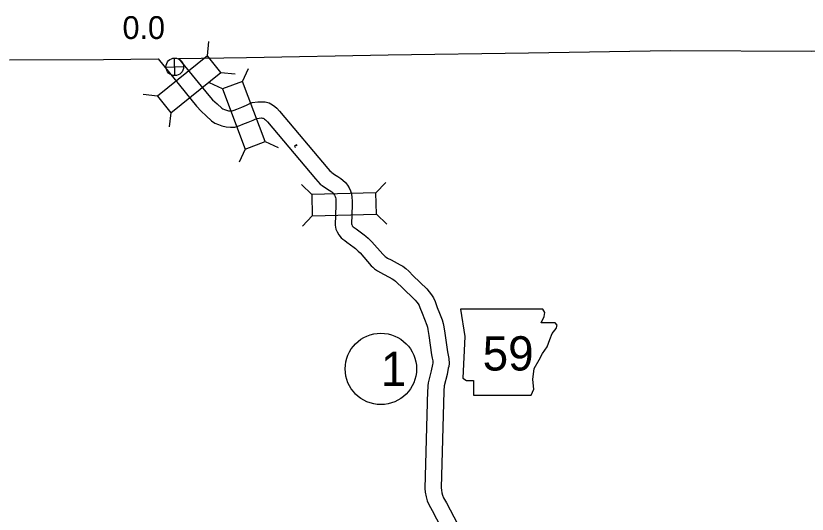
# Model space of a CAD drawing. Extents: x -939622 to -934245, y 1383184 to 1385301.
# Drawn here: x -935801.32 to -935757.41, y 1384340.6 to 1384368.25 of the extents above; entities that cross this region are included whole.
import ezdxf

# ---------------------------------------------------------------- set-up
doc = ezdxf.new("R2010")
doc.units = 0
for name, color, linetype in [('1', 7, 'Continuous'), ('10', 7, 'Continuous'), ('20', 7, 'Continuous'), ('21', 7, 'Continuous'), ('25', 7, 'Continuous'), ('26', 7, 'Continuous'), ('27', 7, 'Continuous')]:
    doc.layers.add(name, color=color, linetype=linetype)

msp = doc.modelspace()

# ---------------------------------------------------------------- linework, layer by layer
at = {"layer": '1'}
for points in [[(-935792.282, 1384365.888), (-935788.52, 1384365.946), (-935780.666, 1384366.089), (-935772.874, 1384366.202), (-935764.996, 1384366.333), (-935757.161, 1384366.287), (-935750.737, 1384366.398)], [(-935801.669, 1384365.813), (-935796.446, 1384365.823), (-935793.425, 1384365.87)]]:
    msp.add_lwpolyline(points, dxfattribs=at)
at = {"layer": '10'}
for points in [[(-935793.425, 1384365.87), (-935791.293, 1384363.231), (-935791.032, 1384362.955), (-935790.757, 1384362.698), (-935790.456, 1384362.431), (-935790.272, 1384362.295), (-935790.076, 1384362.218), (-935789.882, 1384362.141), (-935789.647, 1384362.094), (-935789.414, 1384362.074), (-935789.17, 1384362.076), (-935788.893, 1384362.168), (-935788.73, 1384362.232), (-935788.432, 1384362.344), (-935788.15, 1384362.469), (-935788.034, 1384362.521), (-935787.945, 1384362.561), (-935787.816, 1384362.58), (-935787.686, 1384362.583), (-935787.622, 1384362.58), (-935787.592, 1384362.572), (-935787.548, 1384362.549), (-935787.516, 1384362.526), (-935787.47, 1384362.483), (-935787.36, 1384362.367), (-935784.686, 1384359.201), (-935784.558, 1384359.053), (-935784.433, 1384358.919), (-935784.327, 1384358.838), (-935784.132, 1384358.698), (-935783.933, 1384358.573), (-935783.789, 1384358.477), (-935783.728, 1384358.435), (-935783.695, 1384358.405), (-935783.665, 1384358.362), (-935783.627, 1384358.297), (-935783.593, 1384358.218), (-935783.574, 1384358.163), (-935783.565, 1384358.094), (-935783.559, 1384357.96), (-935783.554, 1384357.766), (-935783.595, 1384356.629), (-935783.561, 1384356.416), (-935783.481, 1384356.26), (-935783.401, 1384356.1), (-935783.26, 1384355.937), (-935783.174, 1384355.857), (-935783.07, 1384355.779), (-935782.954, 1384355.698), (-935782.546, 1384355.394), (-935782.468, 1384355.331), (-935782.39, 1384355.263), (-935782.324, 1384355.194), (-935782.22, 1384355.092), (-935781.596, 1384354.385), (-935781.506, 1384354.306), (-935781.419, 1384354.217), (-935781.255, 1384354.093), (-935781.091, 1384354.009), (-935780.912, 1384353.92), (-935780.596, 1384353.75), (-935780.441, 1384353.659), (-935780.335, 1384353.597), (-935780.246, 1384353.535), (-935780.149, 1384353.442), (-935779.903, 1384353.194), (-935779.167, 1384352.468), (-935779.062, 1384352.355), (-935778.989, 1384352.261), (-935778.942, 1384352.186), (-935778.895, 1384352.069), (-935778.779, 1384351.754), (-935778.647, 1384351.419), (-935778.513, 1384351.085), (-935778.481, 1384350.973), (-935778.46, 1384350.847), (-935778.409, 1384350.507), (-935778.244, 1384349.446), (-935778.208, 1384349.252), (-935778.178, 1384349.107), (-935778.171, 1384349.005), (-935778.175, 1384348.981), (-935778.196, 1384348.897), (-935778.268, 1384348.555), (-935778.434, 1384347.881), (-935778.455, 1384347.711), (-935778.465, 1384347.587), (-935778.47, 1384347.453), (-935778.618, 1384342.031), (-935778.597, 1384341.811), (-935778.557, 1384341.564), (-935778.484, 1384341.339), (-935778.401, 1384341.126), (-935778.218, 1384340.794), (-935777.257, 1384338.955)], [(-935792.282, 1384365.888), (-935790.615, 1384363.824), (-935790.397, 1384363.594), (-935790.151, 1384363.363), (-935789.89, 1384363.131), (-935789.833, 1384363.089), (-935789.746, 1384363.055), (-935789.627, 1384363.008), (-935789.519, 1384362.987), (-935789.38, 1384362.974), (-935789.319, 1384362.975), (-935789.201, 1384363.014), (-935789.053, 1384363.072), (-935788.773, 1384363.177), (-935788.517, 1384363.291), (-935788.4, 1384363.344), (-935788.197, 1384363.433), (-935787.895, 1384363.478), (-935787.671, 1384363.484), (-935787.478, 1384363.473), (-935787.267, 1384363.417), (-935787.082, 1384363.321), (-935786.945, 1384363.226), (-935786.834, 1384363.12), (-935786.689, 1384362.968), (-935784.002, 1384359.786), (-935783.887, 1384359.654), (-935783.824, 1384359.586), (-935783.791, 1384359.561), (-935783.63, 1384359.446), (-935783.443, 1384359.328), (-935783.285, 1384359.222), (-935783.166, 1384359.141), (-935783.017, 1384359.004), (-935782.907, 1384358.85), (-935782.823, 1384358.705), (-935782.753, 1384358.545), (-935782.692, 1384358.367), (-935782.668, 1384358.171), (-935782.659, 1384357.993), (-935782.654, 1384357.761), (-935782.692, 1384356.694), (-935782.677, 1384356.665), (-935782.646, 1384356.604), (-935782.612, 1384356.564), (-935782.595, 1384356.548), (-935782.542, 1384356.508), (-935782.428, 1384356.429), (-935781.992, 1384356.104), (-935781.888, 1384356.019), (-935781.766, 1384355.914), (-935781.681, 1384355.823), (-935781.567, 1384355.711), (-935780.96, 1384355.024), (-935780.887, 1384354.96), (-935780.822, 1384354.894), (-935780.775, 1384354.858), (-935780.686, 1384354.812), (-935780.498, 1384354.719), (-935780.157, 1384354.535), (-935779.987, 1384354.436), (-935779.851, 1384354.356), (-935779.675, 1384354.235), (-935779.518, 1384354.084), (-935779.267, 1384353.832), (-935778.52, 1384353.094), (-935778.376, 1384352.939), (-935778.249, 1384352.776), (-935778.137, 1384352.595), (-935778.056, 1384352.394), (-935777.938, 1384352.074), (-935777.811, 1384351.751), (-935777.662, 1384351.379), (-935777.602, 1384351.173), (-935777.571, 1384350.987), (-935777.519, 1384350.643), (-935777.357, 1384349.599), (-935777.325, 1384349.426), (-935777.285, 1384349.23), (-935777.265, 1384348.959), (-935777.295, 1384348.791), (-935777.319, 1384348.693), (-935777.391, 1384348.355), (-935777.547, 1384347.716), (-935777.559, 1384347.621), (-935777.566, 1384347.535), (-935777.57, 1384347.423), (-935777.717, 1384342.061), (-935777.704, 1384341.926), (-935777.68, 1384341.777), (-935777.636, 1384341.643), (-935777.584, 1384341.508), (-935777.425, 1384341.219), (-935776.43, 1384339.315)], [(-935785.705, 1384361.036), (-935785.746, 1384361.086), (-935785.847, 1384361.008), (-935785.792, 1384360.942)]]:
    msp.add_lwpolyline(points, dxfattribs=at)
at = {"layer": '20'}
for p, q in [((-935790.69, 1384366.037), (-935790.606, 1384366.824)), ((-935789.943, 1384365.113), (-935789.156, 1384365.029)), ((-935788.731, 1384364.614), (-935788.402, 1384365.335)), ((-935789.844, 1384364.199), (-935790.565, 1384364.528)), ((-935793.462, 1384363.797), (-935794.25, 1384363.881)), ((-935792.716, 1384362.873), (-935792.8, 1384362.086)), ((-935787.486, 1384361.275), (-935786.766, 1384360.946)), ((-935788.599, 1384360.86), (-935788.928, 1384360.139)), ((-935784.9, 1384358.341), (-935785.473, 1384358.888)), ((-935781.337, 1384358.427), (-935780.791, 1384359)), ((-935784.872, 1384357.154), (-935785.418, 1384356.58)), ((-935781.309, 1384357.239), (-935780.735, 1384356.693))]:
    msp.add_line(p, q, dxfattribs=at)
for points in [[(-935790.69, 1384366.037), (-935793.462, 1384363.797), (-935792.716, 1384362.873), (-935789.943, 1384365.113)], [(-935789.844, 1384364.199), (-935788.599, 1384360.86), (-935787.486, 1384361.275), (-935788.731, 1384364.614)], [(-935781.337, 1384358.427), (-935784.9, 1384358.341), (-935784.872, 1384357.154), (-935781.309, 1384357.239)]]:
    msp.add_lwpolyline(points, close=True, dxfattribs=at)
at = {"layer": '21'}
msp.add_lwpolyline([(-935776.639, 1384351.973), (-935776.411, 1384350.45), (-935776.513, 1384348.141), (-935776.31, 1384348.014), (-935775.929, 1384348.014), (-935775.929, 1384347.202), (-935772.731, 1384347.202), (-935772.579, 1384347.532), (-935772.63, 1384348.065), (-935772.554, 1384348.674), (-935772.275, 1384349.156), (-935772.097, 1384349.511), (-935771.843, 1384349.892), (-935771.691, 1384350.298), (-935771.564, 1384350.628), (-935771.336, 1384350.907), (-935771.285, 1384351.085), (-935771.386, 1384351.212), (-935772.173, 1384351.212), (-935771.995, 1384351.567), (-935771.97, 1384351.795), (-935772.075, 1384351.971)], close=True, dxfattribs=at)
at = {"layer": '26'}
for p, q in [((-935792.487, 1384364.933), (-935792.509, 1384365.909)), ((-935792.986, 1384365.41), (-935792.01, 1384365.432))]:
    msp.add_line(p, q, dxfattribs=at)
msp.add_circle((-935792.498, 1384365.421), 0.488, dxfattribs=at)
at = {"layer": '27'}
msp.add_circle((-935781.062, 1384348.658), 1.98, dxfattribs=at)

# ---------------------------------------------------------------- texts
at = {"layer": '21'}
msp.add_text('59', height=1.9008, dxfattribs=at).set_placement((-935775.413, 1384348.569))
at = {"layer": '25'}
msp.add_text('0.0', height=1.2672, dxfattribs=at).set_placement((-935795.397, 1384366.965))
at = {"layer": '27'}
msp.add_text('1', height=1.901, dxfattribs=at).set_placement((-935781.062, 1384347.708))

doc.saveas('drawing.dxf')
